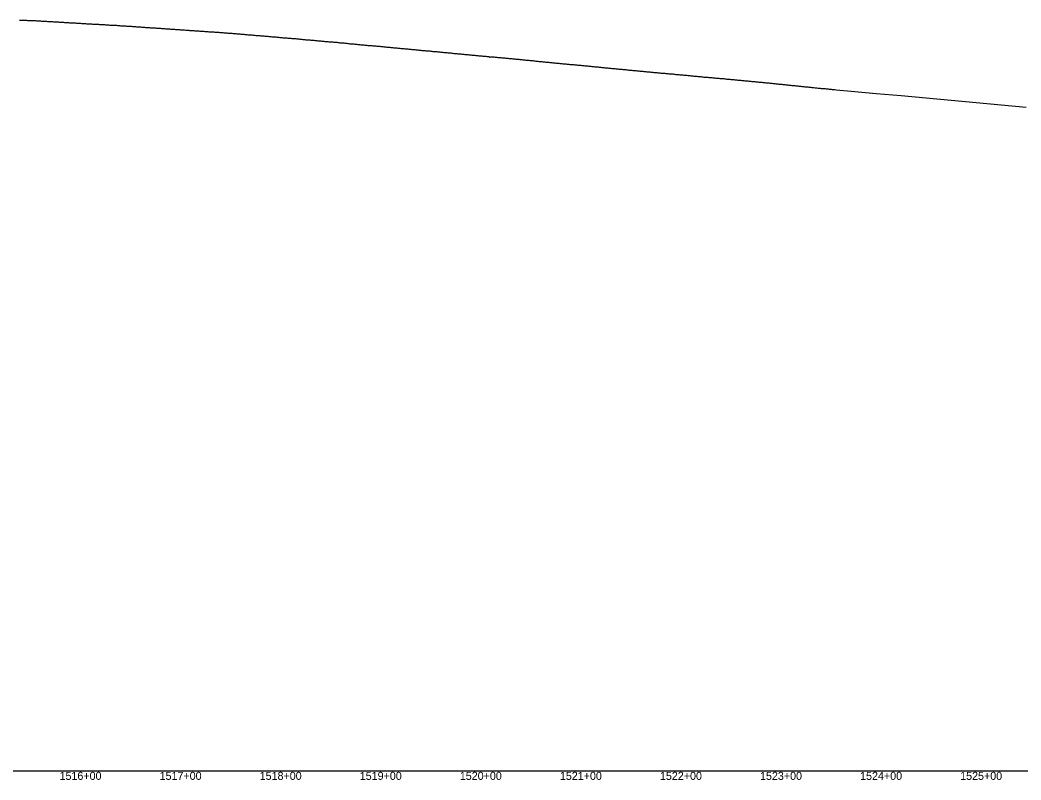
# Model space of a CAD drawing. Extents: x -3793 to 50787, y -1075 to 6138.
# Drawn here: x 38979 to 39980, y -1009 to -250 of the extents above; entities that cross this region are included whole.
import ezdxf

# ---------------------------------------------------------------- set-up
doc = ezdxf.new("R2010")
doc.units = 0
for name, color, linetype in [('RD_DDB_Profile_EX', 7, 'Continuous'), ('RD_DDB_StaTX', 7, 'Continuous'), ('RD_GPK_Profile_Cell', 7, 'Continuous')]:
    doc.layers.add(name, color=color, linetype=linetype)

msp = doc.modelspace()

# ---------------------------------------------------------------- linework, layer by layer
at = {"layer": 'RD_DDB_Profile_EX'}
for points in [[(38979.014066, -249.60425), (38980.016674, -249.654135), (38981.021426, -249.65484), (38982.014299, -249.70484), (38983.016906, -249.70447), (38984.02166, -249.705215), (38985.014532, -249.80476), (38986.017139, -249.90399), (38987.021893, -249.954685), (38988.014765, -249.954685), (38989.019572, -250.05497), (38990.022127, -250.05483), (38991.014998, -250.104395), (38992.019805, -250.155125), (38993.02236, -250.15497), (38994.01523, -250.20473), (38995.020037, -250.205275), (38996.012865, -250.25504), (38997.015463, -250.354245), (38998.020226, -250.40497), (38999.013098, -250.45496), (39000.015696, -250.504365), (39001.020493, -250.604665), (39002.013321, -250.65445), (39003.015929, -250.704095), (39004.020726, -250.80437), (39005.013554, -250.903955), (39006.01835, -250.904865), (39007.02095, -251.004295), (39008.013787, -251.05389), (39009.018583, -251.104335)], [(39009.018583, -251.104335), (39010.021183, -251.154225), (39011.014012, -251.20442), (39012.018806, -251.20516), (39013.021416, -251.254565), (39014.014245, -251.35434), (39015.01904, -251.40486), (39016.02164, -251.404485), (39017.014469, -251.45445), (39018.019273, -251.554995), (39019.012143, -251.654555), (39020.014703, -251.75399), (39021.019497, -251.754485), (39022.012366, -251.80427), (39023.017129, -251.85499), (39024.01973, -251.95441), (39025.012599, -252.003995), (39026.017353, -252.054685), (39027.019955, -252.15433), (39028.012832, -252.204315), (39029.017586, -252.30439), (39030.020188, -252.35405), (39031.013056, -252.353845), (39032.017811, -252.4041), (39033.020422, -252.40418), (39034.013289, -252.453965), (39035.018044, -252.50467), (39036.020647, -252.6041), (39037.013514, -252.60407), (39038.016087, -252.703535), (39039.020881, -252.804025), (39040.013747, -252.85399), (39041.016314, -252.95329), (39042.018916, -253.0031), (39043.01398, -253.05356), (39044.016548, -253.15322), (39045.01915, -253.153025), (39046.012007, -253.25254), (39047.016774, -253.352675), (39048.019384, -253.402525), (39049.01224, -253.452605), (39050.014839, -253.50215), (39051.01742, -253.55173), (39052.012467, -253.602275), (39053.015067, -253.60219), (39054.017653, -253.70176), (39055.0105, -253.751485), (39056.015301, -253.751905), (39057.017883, -253.75169), (39058.01073, -253.851495), (39059.013332, -254.001115), (39060.018117, -254.001625), (39061.010963, -254.00143), (39062.013563, -254.051105), (39063.016155, -254.150745), (39064.011196, -254.20129), (39065.013796, -254.25104), (39066.016389, -254.300755), (39067.009225, -254.40052), (39068.011825, -254.50019), (39069.016622, -254.600615), (39070.009458, -254.65043), (39071.012058, -254.65013), (39071.423943, -254.65), (39072.014847, -254.650185), (39072.342258, -254.66646), (39073.00969, -254.700405), (39074.21318, -254.86002), (39075.015148, -254.90022), (39076.008175, -254.90041), (39077.012528, -255.000005), (39078.015449, -255.100275), (39079.008478, -255.200415), (39080.011393, -255.25067), (39081.005854, -255.30021), (39082.008773, -255.350465), (39083.011695, -255.45067), (39084.006156, -255.500245), (39085.009075, -255.500555), (39086.011996, -255.60083), (39087.006458, -255.70032), (39088.009375, -255.750615), (39089.012299, -255.80089), (39090.006755, -255.85037), (39091.009678, -255.900625), (39092.0126, -256.00088), (39093.007056, -256.000515), (39094.009979, -256.100825), (39095.01289, -256.201), (39096.007357, -256.250545), (39097.010281, -256.350785), (39098.003305, -256.45095), (39099.00766, -256.50057), (39100.010584, -256.5509), (39101.003608, -256.651075), (39102.007962, -256.65071), (39103.010873, -256.8009), (39104.00534, -256.85041), (39105.008263, -256.95064), (39106.011176, -257.000895), (39107.005641, -257.05044)], [(39107.005641, -257.05044), (39108.008556, -257.15069), (39109.011476, -257.201015), (39110.005943, -257.25056), (39111.008857, -257.30085), (39112.001893, -257.350965), (39113.006245, -257.500545), (39114.009159, -257.500855), (39115.002195, -257.55102), (39116.006539, -257.60064), (39117.00946, -257.651035), (39118.002498, -257.75115), (39119.00684, -257.8507), (39120.009762, -257.851035), (39121.002785, -257.951135), (39122.007142, -258.050755), (39123.010063, -258.101025), (39124.003088, -258.20111), (39125.007444, -258.25081), (39126.00048, -258.30104), (39127.003392, -258.451245), (39128.007745, -258.50087), (39129.00077, -258.5511), (39130.005124, -258.600695), (39131.008048, -258.700925), (39132.001071, -258.801015), (39133.005427, -258.850665), (39134.008336, -258.901045), (39135.001375, -258.95122), (39136.005728, -259.00082), (39137.008638, -259.051175), (39138.001676, -259.05136), (39139.00603, -259.200825), (39139.999054, -259.30092), (39141.001979, -259.35126), (39142.00632, -259.45088), (39142.999357, -259.501045), (39144.002281, -259.50149), (39145.006622, -259.601), (39145.999658, -259.65125), (39147.002566, -259.80137), (39148.006923, -259.900995), (39148.999962, -259.95108), (39150.002867, -259.95143), (39151.007225, -260.05105), (39152.00025, -260.101215), (39153.00317, -260.151585), (39154.007528, -260.301035), (39155.00055, -260.35127), (39156.003474, -260.35164), (39156.997944, -260.401125), (39158.000854, -260.501415), (39159.005208, -260.65095), (39159.998233, -260.651185), (39161.001154, -260.701385), (39162.004079, -260.80165), (39162.998534, -260.90109), (39164.001458, -260.95144), (39165.00438, -261.001825), (39165.998835, -261.101145), (39167.001759, -261.151395), (39168.004658, -261.25153), (39168.997704, -261.35167), (39170.002057, -261.35145), (39171.004958, -261.40182), (39171.998005, -261.45212), (39173.002358, -261.55161), (39174.005258, -261.651755), (39174.998306, -261.701905), (39176.001228, -261.752315), (39176.995681, -261.85183), (39177.998607, -261.90224), (39179.001529, -262.00253), (39179.995982, -262.10189), (39180.998908, -262.152155), (39182.00183, -262.202425), (39182.994853, -262.30259), (39183.999209, -262.35251), (39185.002098, -262.45265), (39185.995154, -262.553), (39186.998076, -262.6035), (39188.002398, -262.70288), (39188.995455, -262.753065), (39189.998377, -262.85317), (39191.002698, -262.90277), (39191.995756, -263.002945), (39192.998678, -263.103435), (39194.001556, -263.20352), (39194.996057, -263.203195), (39195.998978, -263.35309), (39197.001856, -263.453135), (39197.996358, -263.502875), (39198.999279, -263.553355), (39199.992303, -263.70331), (39200.995224, -263.753815), (39201.999538, -263.803415), (39202.992604, -263.903365), (39203.995525, -264.003635), (39204.999838, -264.10304), (39205.992904, -264.15342), (39206.995826, -264.253445)], [(39206.995826, -264.253445), (39207.998704, -264.353695), (39208.993205, -264.40348), (39209.996127, -264.50375), (39210.998996, -264.554285), (39211.993506, -264.65377), (39212.996428, -264.75355), (39213.999296, -264.80435), (39214.992381, -265.003955), (39215.996729, -265.053605), (39216.999597, -265.05441), (39217.992674, -265.055155), (39218.996978, -265.20418), (39219.990053, -265.354085), (39220.992975, -265.404645), (39221.995845, -265.45462), (39222.990354, -265.55414), (39223.993276, -265.65441), (39224.996136, -265.75468), (39225.990655, -265.853915), (39226.993577, -265.904465), (39227.996436, -266.004735), (39228.989531, -266.055225), (39229.993878, -266.154825), (39230.996737, -266.254795), (39231.991249, -266.354025), (39232.994179, -266.404275), (39233.988628, -266.503825), (39234.99155, -266.554665), (39235.994419, -266.654945), (39236.988929, -266.704435), (39237.991851, -266.854135), (39238.996154, -266.95378), (39239.98923, -267.004215), (39240.993579, -267.20333), (39241.986602, -267.253735), (39242.990959, -267.303625), (39243.99388, -267.3539), (39244.986903, -267.40406), (39245.99126, -267.50393), (39246.994181, -267.60422), (39247.988633, -267.70324), (39248.991554, -267.753995), (39249.986057, -267.803695), (39250.988934, -267.95353), (39251.991854, -268.0038), (39252.986358, -268.10354), (39253.989235, -268.154065), (39254.993587, -268.203855), (39255.986608, -268.30405), (39256.990967, -268.4034), (39257.984031, -268.503375), (39258.988343, -268.65316), (39259.991268, -268.753055), (39260.984332, -268.853005), (39261.988643, -268.952465), (39262.991562, -269.0027), (39263.986059, -269.05263), (39264.988943, -269.252705), (39265.983433, -269.302255), (39266.98636, -269.35251), (39267.99068, -269.40231), (39268.983734, -269.55231), (39269.986661, -269.65256), (39270.99098, -269.75221), (39271.984035, -269.7527), (39272.988357, -269.8523), (39273.982843, -270.00167), (39274.987197, -270.05129), (39275.980222, -270.20126), (39276.984576, -270.251005), (39277.988932, -270.350695), (39278.981956, -270.400915), (39279.986312, -270.55045), (39280.980779, -270.65001), (39281.985585, -270.700535), (39282.978413, -270.80028), (39283.983219, -270.95068), (39284.988023, -271.00117), (39285.980854, -271.05113), (39286.985657, -271.10165), (39287.980713, -271.25211), (39288.983291, -271.30186), (39289.988096, -271.35247), (39290.983125, -271.45314), (39291.987922, -271.553665), (39292.980789, -271.65328), (39293.985555, -271.7036), (39294.980628, -271.80484), (39295.983225, -271.904255), (39296.987991, -272.054345), (39297.98306, -272.105445), (39298.987814, -272.2557), (39299.980695, -272.30548), (39300.985489, -272.35626), (39301.980525, -272.45693), (39302.983123, -272.55626), (39303.987929, -272.656755), (39304.982949, -272.75739), (39305.985563, -272.857375), (39306.980583, -272.957675)], [(39306.980583, -272.957675), (39307.985387, -273.157005), (39308.990174, -273.257425), (39309.983003, -273.30764), (39310.985621, -273.40771), (39311.980717, -273.45831), (39312.983254, -273.55798), (39313.98804, -273.658445), (39314.980888, -273.70825), (39315.985673, -273.85828), (39316.978604, -273.95809), (39317.981121, -274.05736), (39318.985926, -274.107785), (39319.978754, -274.2576), (39320.983559, -274.358475), (39321.986159, -274.45815), (39322.981193, -274.50919), (39323.983792, -274.608405), (39324.97664, -274.65908), (39325.981446, -274.80867), (39326.984045, -274.908785), (39327.97908, -275.008925), (39328.981679, -275.0586), (39329.986392, -275.10953), (39330.979313, -275.20932), (39331.981932, -275.259885), (39332.976947, -275.36007), (39333.979567, -275.459255), (39334.984257, -275.4607), (39335.977201, -275.65905), (39336.981986, -275.66099), (39337.984512, -275.711595), (39338.977455, -275.86088), (39339.982241, -276.010425), (39340.97509, -276.060705), (39341.979876, -276.21071), (39342.982399, -276.31036), (39343.977511, -276.361515), (39344.980131, -276.46064), (39345.972958, -276.60993), (39346.977766, -276.660925), (39347.980265, -276.75956), (39348.975402, -276.860675), (39349.977999, -276.91085), (39350.982701, -277.01189), (39351.975658, -277.16114), (39352.978154, -277.26027), (39353.973294, -277.36088), (39354.97589, -277.41054), (39355.97841, -277.46072), (39356.973526, -277.61081), (39357.976044, -277.661), (39358.978643, -277.76064), (39359.97159, -277.910435), (39360.974092, -278.060075), (39361.97671, -278.110185), (39362.979221, -278.209365), (39363.972155, -278.35872), (39364.97477, -278.507545), (39365.977288, -278.45804), (39366.972406, -278.559085), (39367.974921, -278.658725), (39368.977538, -278.70877), (39369.970443, -278.807765), (39370.972982, -278.9078), (39371.97558, -279.057085), (39372.968423, -279.10826), (39373.97102, -279.207195), (39374.973631, -279.25682), (39375.966458, -279.356595), (39376.971267, -279.50712), (39377.973817, -279.60644), (39378.976416, -279.70579), (39379.969311, -279.805865), (39380.971855, -279.905245), (39381.974464, -279.9549), (39382.967292, -280.10446), (39383.969899, -280.204135), (39384.972495, -280.254205), (39385.967534, -280.354625), (39386.970131, -280.45428), (39387.972698, -280.504135), (39388.965563, -280.553915), (39389.968167, -280.703555), (39390.970739, -280.803195), (39391.965804, -280.90384), (39392.968374, -281.00348), (39393.973173, -281.054175), (39394.966044, -281.104125), (39395.970807, -281.20468), (39396.963673, -281.40405), (39397.966276, -281.50369), (39398.97104, -281.554395), (39399.963913, -281.70398), (39400.968674, -281.754695), (39401.971273, -281.804315), (39402.966353, -281.904995), (39403.968907, -282.004405), (39404.961774, -282.104185), (39405.966585, -282.20469), (39406.96914, -282.30433)], [(39406.96914, -282.30433), (39407.964212, -282.35521), (39408.966817, -282.454835), (39409.97157, -282.55536), (39410.964444, -282.70513), (39411.967007, -282.75497), (39412.96208, -282.905185), (39413.964676, -283.00459), (39414.969437, -283.055075), (39415.962313, -283.15511), (39416.967111, -283.25561), (39417.96967, -283.3555), (39418.962545, -283.40551), (39419.967292, -283.50606), (39420.960182, -283.60532), (39421.964979, -283.755545), (39422.967525, -283.85546), (39423.962615, -283.905815), (39424.965212, -283.956015), (39425.969949, -284.05654), (39426.962847, -284.156315), (39427.965444, -284.305935), (39428.96047, -284.35661), (39429.965278, -284.456815), (39430.967815, -284.606455), (39431.962898, -284.657095), (39432.96551, -284.75706), (39433.960532, -284.857735), (39434.963131, -284.957355), (39435.967937, -285.107885), (39436.960765, -285.158), (39437.965556, -285.258175), (39438.96059, -285.308855), (39439.96319, -285.358475), (39440.967977, -285.458995), (39441.960824, -285.608775), (39442.96561, -285.66014), (39443.95852, -285.70989), (39444.963244, -285.810465), (39445.965844, -285.909215), (39446.960945, -286.009435), (39447.963477, -286.059515), (39448.958581, -286.8537), (39449.963272, -286.508755), (39450.965894, -286.3608), (39451.961002, -286.4115), (39452.963506, -286.56014), (39453.958637, -286.612325), (39454.961235, -286.761415), (39455.965917, -286.861955), (39456.95887, -286.961725), (39457.963549, -287.061735), (39458.958664, -287.1124), (39459.961287, -287.21203), (39460.965957, -287.31312), (39461.958897, -287.41288), (39462.963702, -287.512845), (39463.956531, -287.563765), (39464.961309, -287.713135), (39465.963909, -287.812755), (39466.958942, -287.86404), (39467.961543, -287.96424), (39468.95667, -288.015585), (39469.959149, -288.164555), (39470.961776, -288.214745), (39471.956902, -288.315495), (39472.959382, -288.41507), (39473.961983, -288.51464), (39474.957015, -288.664175), (39475.959616, -288.76378), (39476.95256, -288.81413), (39477.957248, -288.86532), (39478.959849, -289.014295), (39479.954975, -289.06564), (39480.957455, -289.214605), (39481.950428, -289.31377), (39482.955208, -289.414305), (39483.957688, -289.513915), (39484.950635, -289.564865), (39485.955441, -289.714225), (39486.957922, -289.76383), (39487.950867, -289.814775), (39488.955647, -289.914745), (39489.948502, -290.013905), (39490.953281, -290.11444), (39491.95588, -290.21466), (39492.948708, -290.36381), (39493.953514, -290.41498), (39494.955994, -290.56518), (39495.948941, -290.663725), (39496.953719, -290.764885), (39497.946575, -290.913425), (39498.949174, -291.01305), (39499.953953, -291.113565), (39500.946782, -291.163335), (39501.949407, -291.26356), (39502.954186, -291.46226), (39503.947015, -291.46326), (39504.951791, -291.56377), (39505.944768, -291.663555), (39506.947248, -291.71378)], [(39506.947248, -291.71378), (39507.952025, -291.864315), (39508.944974, -291.964075), (39509.947481, -292.063695), (39510.952258, -292.16423), (39511.945088, -292.263995), (39512.949891, -292.36391), (39513.942842, -292.41368), (39514.945321, -292.563305), (39515.950124, -292.66383), (39516.943074, -292.7636), (39517.947729, -292.864115), (39518.950358, -292.91375), (39519.945489, -293.062445), (39520.947962, -293.16212), (39521.943124, -293.2627), (39522.945594, -293.311725), (39523.948224, -293.362065), (39524.943356, -293.51263), (39525.945828, -293.61166), (39526.95063, -293.66276), (39527.943589, -293.76587), (39528.948232, -293.914375), (39529.941224, -294.01417), (39530.943822, -294.06381), (39531.948466, -294.11498), (39532.941457, -294.214765), (39533.946097, -294.36389), (39534.948699, -294.414225), (39535.943867, -294.51557), (39536.946331, -294.7152), (39537.941501, -294.715865), (39538.9441, -294.76549), (39539.946565, -294.86512), (39540.941734, -294.96579), (39541.944196, -295.065415), (39542.939336, -295.16607), (39543.941967, -295.26571), (39544.946596, -295.316955), (39545.939569, -295.41599), (39546.9422, -295.51705), (39547.94683, -295.66614), (39548.939802, -295.715915), (39549.944607, -295.86569), (39550.937436, -296.014735), (39551.942241, -296.11521), (39552.944695, -296.1671), (39553.937669, -296.265395), (39554.942474, -296.31665), (39555.944929, -296.46554), (39556.940074, -296.516165), (39557.942707, -296.66582), (39558.937706, -296.76723), (39559.940307, -296.866855), (39560.945111, -297.015795), (39561.93794, -297.11637), (39562.94054, -297.16525), (39563.94519, -297.31494), (39564.938173, -297.41552), (39565.942977, -297.416795), (39566.935806, -297.51658), (39567.940574, -297.61706), (39568.94321, -297.76592), (39569.936039, -297.868075), (39570.940807, -297.918605), (39571.933672, -297.967585), (39572.93844, -298.06809), (39573.941041, -298.167715), (39574.936072, -298.26755), (39575.938673, -298.367195), (39576.943439, -298.516835), (39577.936306, -298.616645), (39578.938907, -298.66712), (39579.934103, -298.7186), (39580.936539, -298.8674), (39581.93914, -298.96623), (39582.941621, -299.065905), (39583.934605, -299.116485), (39584.937206, -299.216125), (39585.939692, -299.315785), (39586.932668, -299.414825), (39587.935267, -299.61376), (39588.93776, -299.614865), (39589.930727, -299.71465), (39590.933325, -299.81361), (39591.935824, -299.91461), (39592.938425, -300.013585), (39593.931255, -300.112735), (39594.933884, -300.212405), (39595.936484, -300.31206), (39596.929314, -300.31304), (39597.93194, -300.4621), (39598.93454, -300.56118), (39599.927369, -300.611525), (39600.927807, -300.760325), (39601.930406, -300.859965), (39602.932915, -300.959605), (39603.925852, -301.059845), (39604.928365, -301.15861), (39605.930985, -301.25827), (39606.923892, -301.30887)], [(39606.923892, -301.30887), (39607.926414, -301.408495), (39608.92903, -301.507755), (39609.921929, -301.607895), (39610.924459, -301.70752), (39611.927072, -301.757145), (39612.929671, -302.005845), (39613.922499, -302.05565), (39614.92511, -302.05617), (39615.927708, -302.15553), (39616.920536, -302.305565), (39617.923144, -302.404955), (39618.925699, -302.504375), (39619.918569, -302.604165), (39620.921175, -302.60421), (39621.923737, -302.703655), (39622.926337, -302.803295), (39623.921407, -302.85413), (39624.92397, -302.95358), (39625.91683, -303.05336), (39626.92164, -303.153865), (39627.924203, -303.253335), (39628.917063, -303.303285), (39629.921837, -303.40379), (39630.924437, -303.503425), (39631.919499, -303.55465), (39632.92207, -303.704065), (39633.914931, -303.80366), (39634.919732, -303.903995), (39635.922303, -304.003465), (39636.915164, -304.05358), (39637.919965, -304.15392), (39638.922536, -304.25356), (39639.915396, -304.35334), (39640.920162, -304.404025), (39641.922769, -304.50365), (39642.915629, -304.60342), (39643.920395, -304.604125), (39644.913265, -304.70372), (39645.918065, -304.85405), (39646.920628, -305.05334), (39647.913497, -305.10331), (39648.918298, -305.203975), (39649.920869, -305.25362), (39650.91373, -305.35356), (39651.918531, -305.45427), (39652.911366, -305.553685), (39653.913962, -305.653325), (39654.918728, -305.753825), (39655.911598, -305.80378), (39656.916399, -305.9045), (39657.918961, -305.954105), (39658.911831, -306.05387), (39659.916631, -306.20403), (39660.919194, -306.30367), (39661.912056, -306.403455), (39662.916856, -306.553765), (39663.909683, -306.60356), (39664.912281, -306.703375), (39665.91708, -306.75406), (39666.909942, -306.80383), (39667.912507, -306.90314), (39668.917305, -306.953975), (39669.910167, -307.103405), (39670.912733, -307.203065), (39671.915333, -307.25272), (39672.910392, -307.353665), (39673.91296, -307.50299), (39674.905816, -307.602645), (39675.908413, -307.652925), (39676.913215, -307.75306), (39677.906043, -307.85271), (39678.90864, -307.902365), (39679.911238, -308.002125), (39680.90627, -308.102635), (39681.908868, -308.152405), (39682.911466, -308.202145), (39683.906497, -308.352815), (39684.909096, -308.40255), (39685.911695, -308.552065), (39686.90454, -308.651755), (39687.909324, -308.652465), (39688.911924, -308.75198), (39689.904769, -308.901675), (39690.907353, -309.051255), (39691.912157, -309.101815), (39692.905001, -309.2016), (39693.907586, -309.2513), (39694.900425, -309.351075), (39695.905231, -309.451595), (39696.907828, -309.55122), (39697.900655, -309.601085), (39698.903252, -309.70062), (39699.908058, -309.75119), (39700.900886, -309.900875), (39701.90569, -309.95137), (39702.90074, -310.201815), (39703.903321, -310.251575), (39704.908126, -310.352045), (39705.900972, -310.401935), (39706.905759, -310.50255)], [(39706.905759, -310.50255), (39707.898613, -310.602325), (39708.903398, -310.702715), (39709.908197, -310.85321), (39710.901033, -310.95314), (39711.905838, -310.953995), (39712.898697, -311.053435), (39713.903473, -311.20414), (39714.896341, -311.303905), (39715.901115, -311.454065), (39716.905913, -311.504345), (39717.89875, -311.60414), (39718.903557, -311.704615), (39719.896428, -311.80441), (39720.901192, -311.854885), (39721.9038, -312.053865), (39722.898838, -312.1049), (39723.903633, -312.15535), (39724.896473, -312.255155), (39725.901281, -312.305905), (39726.894164, -312.455415), (39727.898916, -312.456175), (39728.901527, -312.60613), (39729.896566, -312.70677), (39730.90136, -312.80692), (39731.894202, -312.90672), (39732.899011, -313.006835), (39733.901608, -313.10651), (39734.896647, -313.257465), (39735.899259, -313.35713), (39736.8943, -313.40774), (39737.899092, -313.55821), (39738.891936, -313.70761), (39739.896747, -313.758485), (39740.899342, -313.858145), (39741.894383, -313.958755), (39742.896998, -314.058), (39743.899532, -314.108085), (39744.894635, -314.258255), (39745.897148, -314.35835), (39746.890074, -314.45815), (39747.894867, -314.55862), (39748.897399, -314.70787), (39749.892504, -314.858445), (39750.895118, -314.908555), (39751.897632, -315.008215), (39752.892756, -315.11015), (39753.895267, -315.20933), (39754.897883, -315.35896), (39755.892988, -315.45919), (39756.895518, -315.50884), (39757.900307, -315.609335), (39758.893154, -315.75869), (39759.895751, -315.858345), (39760.890877, -315.959405), (39761.893387, -316.058615), (39762.895984, -316.158275), (39763.891022, -316.258885), (39764.893619, -316.408115), (39765.898428, -316.45902), (39766.891255, -316.51058), (39767.893871, -316.65975), (39768.89866, -316.759845), (39769.891507, -316.85919), (39770.894103, -316.958825), (39771.898826, -317.10844), (39772.891739, -317.20868), (39773.896549, -317.259615), (39774.889376, -317.36029), (39775.891991, -317.459045), (39776.896693, -317.55954), (39777.889628, -317.65977), (39778.892223, -317.759395), (39779.896946, -317.90947), (39780.88986, -317.95925), (39781.892455, -318.05847), (39782.897179, -318.15895), (39783.890092, -318.209175), (39784.894813, -318.31014), (39785.897411, -318.40932), (39786.890344, -318.45954), (39787.895046, -318.609145), (39788.887981, -318.708945), (39789.890492, -318.809465), (39790.895299, -318.909535), (39791.888213, -319.009315), (39792.883632, -319.10888), (39793.877539, -319.158105), (39794.926473, -319.21344), (39809.990512, -320.600815), (39834.978063, -322.902055), (39859.965604, -325.20328), (39884.953135, -327.504495), (39909.940655, -329.8057), (39934.928165, -332.10689), (39959.915666, -334.408065), (39984.903155, -336.70923)]]:
    msp.add_lwpolyline(points, dxfattribs=at)
at = {"layer": 'RD_GPK_Profile_Cell'}
msp.add_line((1000, -1000), (46610.921919, -1000), dxfattribs=at)

# ---------------------------------------------------------------- texts
at = {"layer": 'RD_DDB_StaTX'}
for s, p in [('1516+00', (39018.971301, -1009)), ('1517+00', (39118.971301, -1009)), ('1518+00', (39218.971301, -1009)), ('1519+00', (39318.971301, -1009)), ('1520+00', (39418.971301, -1009)), ('1521+00', (39518.971301, -1009)), ('1522+00', (39618.971301, -1009)), ('1523+00', (39718.971301, -1009)), ('1524+00', (39818.971301, -1009)), ('1525+00', (39918.971301, -1009))]:
    msp.add_text(s, height=8, dxfattribs=at).set_placement(p)

doc.saveas('drawing.dxf')
